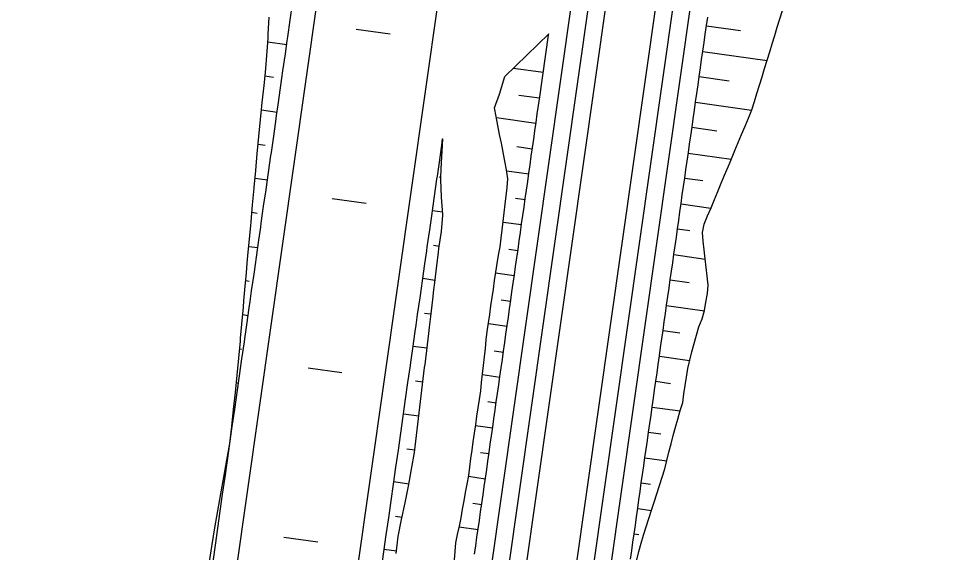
# Model space of a CAD drawing. Extents: x 6503541 to 6503743, y 5888004 to 5888145.
# Drawn here: x 6503703.993 to 6503705.285, y 5888125.394 to 5888126.143 of the extents above; entities that cross this region are included whole.
import ezdxf

# ---------------------------------------------------------------- set-up
doc = ezdxf.new("R2010")
doc.units = 0
doc.layers.add('12', color=7, linetype='Continuous')

msp = doc.modelspace()

# ---------------------------------------------------------------- linework, layer by layer
at = {"layer": '12'}
for p, q in [((6503703.334, 5888115.918), (6503705.1445, 5888128.6327)), ((6503703.3577, 5888115.9146), (6503705.1683, 5888128.6294)), ((6503703.8373, 5888119.6233), (6503705.1208, 5888128.6361)), ((6503703.4266, 5888115.9048), (6503705.2372, 5888128.6195)), ((6503703.4504, 5888115.9014), (6503705.2609, 5888128.6162)), ((6503704.0013, 5888119.5999), (6503705.2847, 5888128.6128)), ((6503704.5387, 5888127.06), (6503703.8027, 5888121.8909)), ((6503704.7051, 5888127.0363), (6503703.969, 5888121.8672)), ((6503705.0055, 5888126.1258), (6503704.9577, 5888126.1326)), ((6503704.9526, 5888126.097), (6503705.0427, 5888126.0842)), ((6503704.7288, 5888126.0672), (6503704.6869, 5888126.0732)), ((6503704.9898, 5888126.0553), (6503704.9476, 5888126.0613)), ((6503704.6948, 5888126.0357), (6503704.7237, 5888126.0316)), ((6503704.9425, 5888126.0257), (6503705.0211, 5888126.0145)), ((6503704.7186, 5888125.9959), (6503704.6632, 5888126.0038)), ((6503704.9721, 5888125.9851), (6503704.9374, 5888125.9901)), ((6503704.692, 5888125.9634), (6503704.7135, 5888125.9603)), ((6503704.9323, 5888125.9544), (6503704.9926, 5888125.9459)), ((6503704.7085, 5888125.9246), (6503704.6776, 5888125.929)), ((6503704.9528, 5888125.9152), (6503704.9273, 5888125.9188)), ((6503704.6899, 5888125.8909), (6503704.7034, 5888125.889)), ((6503704.9222, 5888125.8831), (6503704.964, 5888125.8772)), ((6503704.6983, 5888125.8534), (6503704.6724, 5888125.8571)), ((6503704.9346, 5888125.845), (6503704.9171, 5888125.8475)), ((6503704.6807, 5888125.8195), (6503704.6932, 5888125.8177)), ((6503704.912, 5888125.8119), (6503704.9561, 5888125.8056)), ((6503704.6882, 5888125.7821), (6503704.6621, 5888125.7858)), ((6503704.9335, 5888125.7724), (6503704.907, 5888125.7762)), ((6503704.67, 5888125.7483), (6503704.6831, 5888125.7464)), ((6503704.9019, 5888125.7406), (6503704.9551, 5888125.733)), ((6503704.678, 5888125.7108), (6503704.6519, 5888125.7145)), ((6503704.9203, 5888125.7016), (6503704.8968, 5888125.7049)), ((6503704.6602, 5888125.677), (6503704.6729, 5888125.6752)), ((6503704.8917, 5888125.6693), (6503704.9341, 5888125.6633)), ((6503704.6679, 5888125.6395), (6503704.6436, 5888125.643)), ((6503704.9073, 5888125.6307), (6503704.8867, 5888125.6337)), ((6503704.651, 5888125.6056), (6503704.6628, 5888125.6039)), ((6503704.8816, 5888125.598), (6503704.9207, 5888125.5925)), ((6503704.6577, 5888125.5682), (6503704.634, 5888125.5716)), ((6503704.8938, 5888125.5599), (6503704.8765, 5888125.5624)), ((6503704.6407, 5888125.5343), (6503704.6526, 5888125.5326)), ((6503704.8714, 5888125.5267), (6503704.902, 5888125.5224)), ((6503704.6476, 5888125.497), (6503704.6241, 5888125.5003)), ((6503704.8791, 5888125.4893), (6503704.8664, 5888125.4911)), ((6503704.63, 5888125.4631), (6503704.6425, 5888125.4613)), ((6503704.8613, 5888125.4555), (6503704.8805, 5888125.4527)), ((6503704.6374, 5888125.4257), (6503704.611, 5888125.4294)), ((6503704.8628, 5888125.4189), (6503704.8562, 5888125.4198))]:
    msp.add_line(p, q, dxfattribs=at)
for points in [[(6503704.2657, 5888125.3806), (6503704.2691, 5888125.4044), (6503704.2724, 5888125.4282), (6503704.2758, 5888125.4519), (6503704.2792, 5888125.4757), (6503704.2826, 5888125.4994), (6503704.286, 5888125.5232), (6503704.2894, 5888125.547), (6503704.2927, 5888125.5707), (6503704.2961, 5888125.5945), (6503704.2995, 5888125.6182), (6503704.3029, 5888125.642), (6503704.3063, 5888125.6658), (6503704.3097, 5888125.6895), (6503704.3102, 5888125.6936), (6503704.313, 5888125.7133), (6503704.3164, 5888125.737), (6503704.3177, 5888125.7459), (6503704.3198, 5888125.7608), (6503704.3232, 5888125.7846), (6503704.3251, 5888125.7982), (6503704.3266, 5888125.8083), (6503704.33, 5888125.8321), (6503704.3326, 5888125.8504), (6503704.3333, 5888125.8559), (6503704.3367, 5888125.8796), (6503704.34, 5888125.9027), (6503704.3401, 5888125.9034), (6503704.3435, 5888125.9271), (6503704.3469, 5888125.9509), (6503704.3475, 5888125.955), (6503704.3503, 5888125.9747), (6503704.3536, 5888125.9984), (6503704.3549, 5888126.0072), (6503704.357, 5888126.0222), (6503704.3604, 5888126.0459), (6503704.3623, 5888126.0595), (6503704.3638, 5888126.0697), (6503704.3672, 5888126.0935), (6503704.3698, 5888126.1118), (6503704.3706, 5888126.1172), (6503704.3739, 5888126.141), (6503704.3772, 5888126.1641)], [(6503704.86, 5888125.3834), (6503704.8629, 5888125.3951), (6503704.866, 5888125.4068), (6503704.8695, 5888125.4184), (6503704.8732, 5888125.43), (6503704.8769, 5888125.4416), (6503704.8807, 5888125.4531), (6503704.8844, 5888125.4647), (6503704.8882, 5888125.4763), (6503704.8919, 5888125.4879), (6503704.8957, 5888125.4995), (6503704.8992, 5888125.5111), (6503704.9021, 5888125.5228), (6503704.9051, 5888125.5345), (6503704.9081, 5888125.5462), (6503704.9112, 5888125.5579), (6503704.9143, 5888125.5696), (6503704.9174, 5888125.5812), (6503704.9208, 5888125.5929), (6503704.9244, 5888125.6045), (6503704.9262, 5888125.6164), (6503704.928, 5888125.6282), (6503704.9297, 5888125.6401), (6503704.9314, 5888125.652), (6503704.9342, 5888125.6637), (6503704.9374, 5888125.6754), (6503704.9406, 5888125.687), (6503704.9439, 5888125.6987), (6503704.9471, 5888125.7104), (6503704.9517, 5888125.7218), (6503704.9552, 5888125.7334), (6503704.9571, 5888125.7453), (6503704.959, 5888125.7571), (6503704.9601, 5888125.7691), (6503704.9587, 5888125.7814), (6503704.9574, 5888125.7937), (6503704.956, 5888125.8061), (6503704.9547, 5888125.8184), (6503704.9533, 5888125.8307), (6503704.952, 5888125.843), (6503704.9547, 5888125.8547), (6503704.9594, 5888125.8662), (6503704.9642, 5888125.8776), (6503704.9689, 5888125.8891), (6503704.9737, 5888125.9005), (6503704.9785, 5888125.9119), (6503704.9832, 5888125.9234), (6503704.988, 5888125.9348), (6503704.9927, 5888125.9463), (6503704.9975, 5888125.9577), (6503705.0022, 5888125.9692), (6503705.007, 5888125.9806), (6503705.0118, 5888125.9921), (6503705.0165, 5888126.0035), (6503705.0213, 5888126.0149), (6503705.025, 5888126.0265), (6503705.0285, 5888126.0381), (6503705.0321, 5888126.0498), (6503705.0357, 5888126.0614), (6503705.0392, 5888126.073), (6503705.0428, 5888126.0846), (6503705.0464, 5888126.0962), (6503705.0499, 5888126.1078), (6503705.0535, 5888126.1194), (6503705.057, 5888126.1311), (6503705.0606, 5888126.1427), (6503705.0642, 5888126.1543)], [(6503704.2893, 5888125.547), (6503704.2919, 5888125.5708), (6503704.2945, 5888125.5947), (6503704.297, 5888125.6186), (6503704.2995, 5888125.6425), (6503704.302, 5888125.6664), (6503704.304, 5888125.6903), (6503704.3043, 5888125.6945), (6503704.306, 5888125.7143), (6503704.3082, 5888125.7382), (6503704.309, 5888125.7471), (6503704.3103, 5888125.7622), (6503704.3125, 5888125.7861), (6503704.3137, 5888125.7998), (6503704.3147, 5888125.81), (6503704.3168, 5888125.834), (6503704.3185, 5888125.8524), (6503704.319, 5888125.8579), (6503704.3212, 5888125.8818), (6503704.3233, 5888125.9051), (6503704.3234, 5888125.9058), (6503704.3256, 5888125.9297), (6503704.3277, 5888125.9536), (6503704.3281, 5888125.9577), (6503704.3301, 5888125.9775), (6503704.3325, 5888126.0014), (6503704.3333, 5888126.0103), (6503704.3348, 5888126.0253), (6503704.3372, 5888126.0492), (6503704.3386, 5888126.0629), (6503704.3396, 5888126.0731), (6503704.3417, 5888126.0971), (6503704.3428, 5888126.1156), (6503704.3431, 5888126.1211), (6503704.3445, 5888126.1452)], [(6503704.8512, 5888125.3846), (6503704.8529, 5888125.3965), (6503704.8546, 5888125.4084), (6503704.8563, 5888125.4203), (6503704.858, 5888125.4321), (6503704.8597, 5888125.444), (6503704.8613, 5888125.4559), (6503704.863, 5888125.4678), (6503704.8647, 5888125.4797), (6503704.8664, 5888125.4915), (6503704.8681, 5888125.5034), (6503704.8698, 5888125.5153), (6503704.8715, 5888125.5272), (6503704.8732, 5888125.5391), (6503704.8749, 5888125.5509), (6503704.8766, 5888125.5628), (6503704.8783, 5888125.5747), (6503704.88, 5888125.5866), (6503704.8816, 5888125.5985), (6503704.8833, 5888125.6103), (6503704.885, 5888125.6222), (6503704.8867, 5888125.6341), (6503704.8884, 5888125.646), (6503704.8901, 5888125.6579), (6503704.8918, 5888125.6697), (6503704.8935, 5888125.6816), (6503704.8952, 5888125.6935), (6503704.8969, 5888125.7054), (6503704.8986, 5888125.7173), (6503704.9003, 5888125.7291), (6503704.9019, 5888125.741), (6503704.9036, 5888125.7529), (6503704.9053, 5888125.7648), (6503704.907, 5888125.7767), (6503704.9087, 5888125.7885), (6503704.9104, 5888125.8004), (6503704.9121, 5888125.8123), (6503704.9138, 5888125.8242), (6503704.9155, 5888125.8361), (6503704.9172, 5888125.8479), (6503704.9189, 5888125.8598), (6503704.9206, 5888125.8717), (6503704.9222, 5888125.8836), (6503704.9239, 5888125.8955), (6503704.9256, 5888125.9073), (6503704.9273, 5888125.9192), (6503704.929, 5888125.9311), (6503704.9307, 5888125.943), (6503704.9324, 5888125.9549), (6503704.9341, 5888125.9667), (6503704.9358, 5888125.9786), (6503704.9375, 5888125.9905), (6503704.9392, 5888126.0024), (6503704.9409, 5888126.0143), (6503704.9425, 5888126.0261), (6503704.9442, 5888126.038), (6503704.9459, 5888126.0499), (6503704.9476, 5888126.0618), (6503704.9493, 5888126.0737), (6503704.951, 5888126.0855), (6503704.9527, 5888126.0974), (6503704.9544, 5888126.1093), (6503704.9561, 5888126.1212), (6503704.9578, 5888126.1331), (6503704.9595, 5888126.1449)], [(6503704.5141, 5888126.121), (6503704.4666, 5888126.1278)], [(6503704.3425, 5888126.1105), (6503704.3691, 5888126.1067)], [(6503704.6043, 5888125.3834), (6503704.6051, 5888125.3954), (6503704.6063, 5888125.4074), (6503704.6088, 5888125.4191), (6503704.6113, 5888125.4309), (6503704.6135, 5888125.4427), (6503704.6156, 5888125.4545), (6503704.6178, 5888125.4663), (6503704.62, 5888125.4781), (6503704.6222, 5888125.49), (6503704.6243, 5888125.5018), (6503704.626, 5888125.5137), (6503704.6273, 5888125.5256), (6503704.629, 5888125.5375), (6503704.6307, 5888125.5493), (6503704.6324, 5888125.5612), (6503704.6342, 5888125.5731), (6503704.6359, 5888125.585), (6503704.6376, 5888125.5968), (6503704.6393, 5888125.6087), (6503704.6411, 5888125.6206), (6503704.6424, 5888125.6325), (6503704.6437, 5888125.6445), (6503704.6451, 5888125.6564), (6503704.6464, 5888125.6683), (6503704.6477, 5888125.6803), (6503704.649, 5888125.6922), (6503704.6504, 5888125.7041), (6503704.6521, 5888125.716), (6503704.6538, 5888125.7279), (6503704.6555, 5888125.7398), (6503704.6572, 5888125.7516), (6503704.6589, 5888125.7635), (6503704.6606, 5888125.7754), (6503704.6623, 5888125.7873), (6503704.664, 5888125.7992), (6503704.6662, 5888125.811), (6503704.6685, 5888125.8228), (6503704.6698, 5888125.8347), (6503704.6712, 5888125.8466), (6503704.6726, 5888125.8585), (6503704.6739, 5888125.8705), (6503704.6753, 5888125.8824), (6503704.6766, 5888125.8943), (6503704.678, 5888125.9062), (6503704.6793, 5888125.9182), (6503704.6774, 5888125.9306), (6503704.6749, 5888125.943), (6503704.6725, 5888125.9555), (6503704.6701, 5888125.968), (6503704.6677, 5888125.9804), (6503704.6653, 5888125.9929), (6503704.6629, 5888126.0054), (6503704.6605, 5888126.0178), (6503704.6673, 5888126.0368), (6503704.675, 5888126.0616), (6503704.7365, 5888126.1216)], [(6503704.6326, 5888125.3915), (6503704.6342, 5888125.4034), (6503704.6359, 5888125.4153), (6503704.6376, 5888125.4272), (6503704.6393, 5888125.439), (6503704.641, 5888125.4509), (6503704.6427, 5888125.4628), (6503704.6444, 5888125.4747), (6503704.6461, 5888125.4866), (6503704.6478, 5888125.4984), (6503704.6495, 5888125.5103), (6503704.6512, 5888125.5222), (6503704.6529, 5888125.5341), (6503704.6545, 5888125.546), (6503704.6562, 5888125.5578), (6503704.6579, 5888125.5697), (6503704.6596, 5888125.5816), (6503704.6613, 5888125.5935), (6503704.663, 5888125.6054), (6503704.6647, 5888125.6172), (6503704.6664, 5888125.6291), (6503704.6681, 5888125.641), (6503704.6698, 5888125.6529), (6503704.6715, 5888125.6648), (6503704.6732, 5888125.6766), (6503704.6748, 5888125.6885), (6503704.6765, 5888125.7004), (6503704.6782, 5888125.7123), (6503704.6799, 5888125.7242), (6503704.6816, 5888125.736), (6503704.6833, 5888125.7479), (6503704.685, 5888125.7598), (6503704.6867, 5888125.7717), (6503704.6884, 5888125.7836), (6503704.6901, 5888125.7954), (6503704.6918, 5888125.8073), (6503704.6935, 5888125.8192), (6503704.6951, 5888125.8311), (6503704.6968, 5888125.843), (6503704.6985, 5888125.8548), (6503704.7002, 5888125.8667), (6503704.7019, 5888125.8786), (6503704.7036, 5888125.8905), (6503704.7053, 5888125.9024), (6503704.707, 5888125.9142), (6503704.7087, 5888125.9261), (6503704.7104, 5888125.938), (6503704.7121, 5888125.9499), (6503704.7138, 5888125.9618), (6503704.7154, 5888125.9736), (6503704.7171, 5888125.9855), (6503704.7188, 5888125.9974), (6503704.7205, 5888126.0093), (6503704.7222, 5888126.0212), (6503704.7239, 5888126.033), (6503704.7363, 5888126.1199), (6503704.7365, 5888126.1216)], [(6503704.3385, 5888126.0626), (6503704.3504, 5888126.0609)], [(6503704.3338, 5888126.0148), (6503704.3555, 5888126.0117)], [(6503704.5019, 5888125.3712), (6503704.5053, 5888125.395), (6503704.5087, 5888125.4188), (6503704.5121, 5888125.4425), (6503704.5154, 5888125.4663), (6503704.5188, 5888125.49), (6503704.5222, 5888125.5138), (6503704.5256, 5888125.5376), (6503704.529, 5888125.5613), (6503704.5324, 5888125.5851), (6503704.5357, 5888125.6089), (6503704.5391, 5888125.6326), (6503704.5425, 5888125.6564), (6503704.5431, 5888125.6605), (6503704.5459, 5888125.6801), (6503704.5493, 5888125.7039), (6503704.5505, 5888125.7127), (6503704.5527, 5888125.7277), (6503704.556, 5888125.7514), (6503704.558, 5888125.765), (6503704.5594, 5888125.7752), (6503704.5628, 5888125.7989), (6503704.5654, 5888125.8173), (6503704.5662, 5888125.8227), (6503704.5696, 5888125.8465), (6503704.5729, 5888125.8695), (6503704.573, 5888125.8702), (6503704.5763, 5888125.894), (6503704.5797, 5888125.9177), (6503704.5803, 5888125.9218), (6503704.5831, 5888125.9415), (6503704.5865, 5888125.9653), (6503704.5877, 5888125.9741), (6503704.5878, 5888125.9741)], [(6503704.5225, 5888125.3926), (6503704.5254, 5888125.4164), (6503704.5301, 5888125.44), (6503704.535, 5888125.4635), (6503704.5398, 5888125.4871), (6503704.5441, 5888125.5107), (6503704.5482, 5888125.5344), (6503704.5513, 5888125.5582), (6503704.5541, 5888125.582), (6503704.5569, 5888125.6058), (6503704.5597, 5888125.6297), (6503704.5625, 5888125.6535), (6503704.563, 5888125.6576), (6503704.5654, 5888125.6774), (6503704.5682, 5888125.7012), (6503704.5692, 5888125.7101), (6503704.571, 5888125.725), (6503704.5738, 5888125.7489), (6503704.5755, 5888125.7625), (6503704.5767, 5888125.7727), (6503704.5795, 5888125.7966), (6503704.5819, 5888125.8149), (6503704.5826, 5888125.8204), (6503704.586, 5888125.8441), (6503704.5879, 5888125.8674), (6503704.5879, 5888125.8681), (6503704.5862, 5888125.8926), (6503704.5851, 5888125.917), (6503704.5853, 5888125.9211), (6503704.5862, 5888125.941), (6503704.5873, 5888125.9651), (6503704.5878, 5888125.9741)], [(6503704.5875, 5888125.9682), (6503704.5869, 5888125.9683)], [(6503704.329, 5888125.967), (6503704.3389, 5888125.9656)], [(6503704.3246, 5888125.9191), (6503704.342, 5888125.9166)], [(6503704.5853, 5888125.92), (6503704.5827, 5888125.9204)], [(6503704.4803, 5888125.8834), (6503704.4328, 5888125.8902)], [(6503704.3202, 5888125.8712), (6503704.3277, 5888125.8702)], [(6503704.5877, 5888125.8712), (6503704.5734, 5888125.8732)], [(6503704.3159, 5888125.8234), (6503704.3285, 5888125.8216)], [(6503704.5831, 5888125.8234), (6503704.5748, 5888125.8245)], [(6503704.3115, 5888125.7755), (6503704.3166, 5888125.7748)], [(6503704.577, 5888125.7757), (6503704.5599, 5888125.7782)], [(6503704.3072, 5888125.7277), (6503704.3149, 5888125.7265)], [(6503704.5714, 5888125.7281), (6503704.5622, 5888125.7294)], [(6503704.3031, 5888125.6798), (6503704.3056, 5888125.6794)], [(6503704.5657, 5888125.6804), (6503704.5463, 5888125.6831)], [(6503704.4465, 5888125.6458), (6503704.3989, 5888125.6526)], [(6503704.2984, 5888125.6319), (6503704.3014, 5888125.6315)], [(6503704.5601, 5888125.6327), (6503704.5498, 5888125.6342)], [(6503704.2943, 5888125.5928), (6503704.2958, 5888125.5925)], [(6503704.5544, 5888125.585), (6503704.5328, 5888125.5881)], [(6503704.2606, 5888125.3814), (6503704.2645, 5888125.405), (6503704.2684, 5888125.4287), (6503704.2725, 5888125.4524), (6503704.2767, 5888125.476), (6503704.2809, 5888125.4997), (6503704.2852, 5888125.5233), (6503704.2893, 5888125.547)], [(6503704.5486, 5888125.5374), (6503704.5373, 5888125.539)], [(6503704.5404, 5888125.49), (6503704.5193, 5888125.4931)], [(6503704.5307, 5888125.4429), (6503704.5216, 5888125.4442)], [(6503704.4126, 5888125.4082), (6503704.3651, 5888125.415)], [(6503704.5228, 5888125.3956), (6503704.5057, 5888125.398)]]:
    msp.add_lwpolyline(points, dxfattribs=at)

doc.saveas('drawing.dxf')
